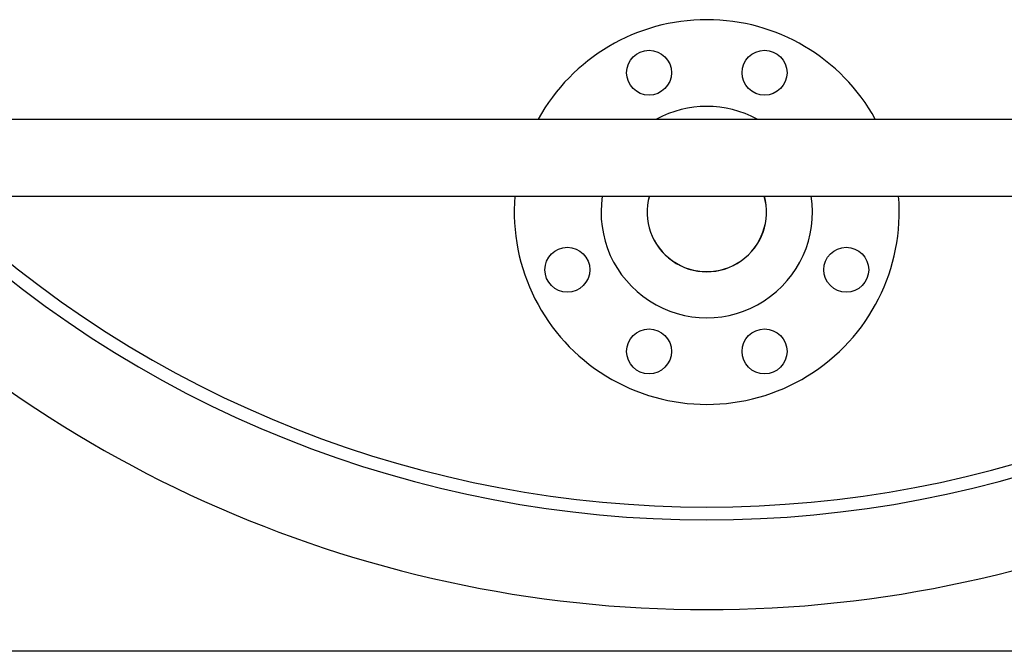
# Model space of a CAD drawing. Header units: inches. Extents: x 24 to 1128, y -94 to 748.
# Tile 483 of 573: x 932 to 951, y 246 to 258. Entities that reach past the tile are written whole.
import ezdxf

# ---------------------------------------------------------------- set-up
doc = ezdxf.new("R2010")
doc.units = ezdxf.units.IN
doc.header["$LTSCALE"] = 32
doc.header["$MEASUREMENT"] = 0
doc.layers.add('Visible (ANSI)', color=7, linetype='Continuous', lineweight=30)

msp = doc.modelspace()

# ---------------------------------------------------------------- linework, layer by layer
at = {"layer": 'Visible (ANSI)'}
for p, q in [((900.95916, 256.12612), (966.45916, 256.12612)), ((900.95916, 254.62612), (966.45916, 254.62612)), ((966.45916, 245.75112), (917.19166, 245.75112))]:
    msp.add_line(p, q, dxfattribs=at)
for centre in [(944.06657, 257.02983), (946.31675, 257.02983), (942.47546, 253.18854), (947.90787, 253.18854), (944.06657, 251.59742), (946.31675, 251.59742)]:
    msp.add_circle(centre, 0.4375, dxfattribs=at)
for centre, radius, start, end in [((945.19166, 254.31362), 3.75, 28.903335, 151.096665), ((945.19166, 254.31362), 2.06, 61.624801, 118.375199), ((945.19166, 270.31362), 23.75, 221.340025, 318.659975), ((945.19166, 270.31362), 22, 225.485103, 314.514897), ((945.19166, 270.31362), 21.75, 226.158968, 313.841032), ((945.19166, 254.31362), 3.75, 175.219808, 4.780192), ((945.19166, 254.31362), 2.06, 171.274599, 8.725401), ((945.19166, 254.31362), 1.164, 164.42671, 15.57329), ((945.19166, 254.31362), 1.1615, 164.392337, 15.607663)]:
    msp.add_arc(centre, radius, start, end, dxfattribs=at)

doc.saveas('drawing.dxf')
